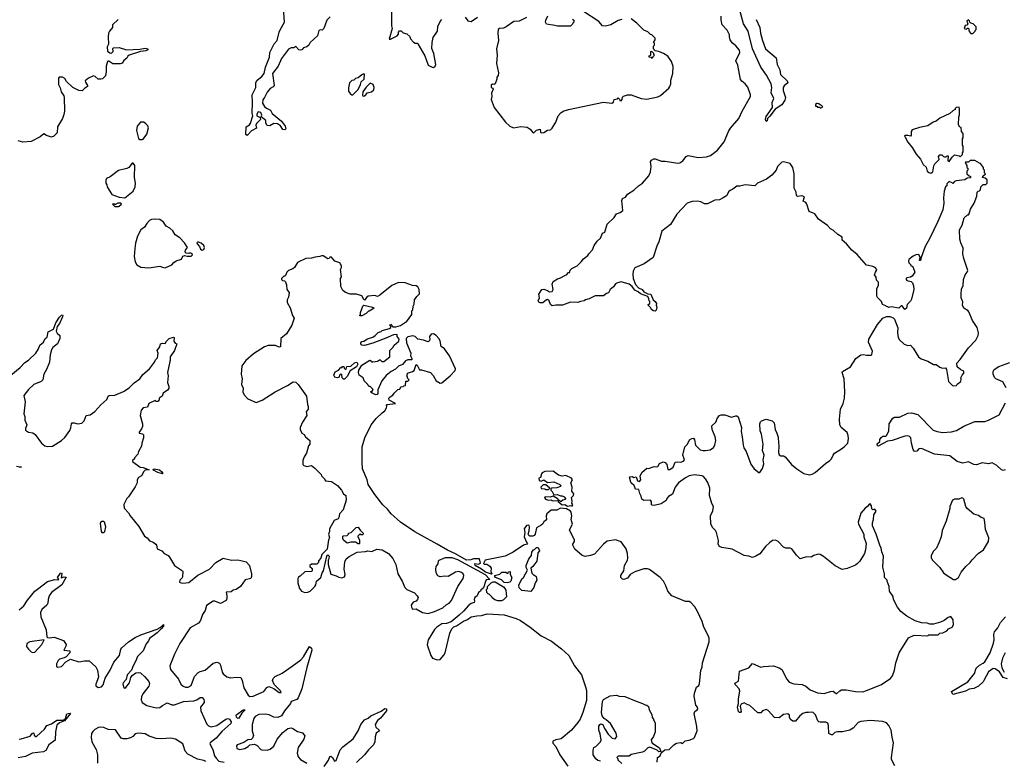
# Model space of a CAD drawing. Extents: x 2220333 to 2384341, y 721037 to 894043.
# Tile 272 of 325: x 2320741 to 2331456, y 829865 to 837931. Entities that reach past the tile are written whole.
import ezdxf

# ---------------------------------------------------------------- set-up
doc = ezdxf.new("R2010")
doc.units = 0

msp = doc.modelspace()

# ---------------------------------------------------------------- linework, layer by layer
at = {"layer": '0CON10XD'}
for points in [[(2324792, 838188), (2324786, 837865), (2324794, 837835), (2324761, 837721), (2324775, 837718), (2324847, 837755), (2324862, 837775), (2324863, 837795), (2324875, 837812), (2324892, 837812), (2324915, 837790), (2324955, 837777), (2324985, 837748), (2324993, 837723), (2325025, 837687), (2325045, 837677), (2325065, 837677), (2325075, 837668), (2325148, 837538), (2325187, 837437), (2325230, 837415), (2325245, 837413)], [(2328806, 837414), (2328716, 837615), (2328669, 837805), (2328618, 837885), (2328567, 838075)], [(2324118, 837962), (2324082, 837928), (2324050, 837835), (2324032, 837818), (2324015, 837820), (2323997, 837813), (2323980, 837755), (2323902, 837685), (2323887, 837655), (2323865, 837637), (2323830, 837625), (2323810, 837605), (2323795, 837600), (2323780, 837605), (2323745, 837638), (2323723, 837627), (2323695, 837626), (2323665, 837610), (2323591, 837509), (2323555, 837425), (2323493, 837345), (2323509, 837215), (2323498, 837202), (2323466, 837184), (2323435, 837142), (2323406, 837084), (2323385, 837060), (2323383, 837025), (2323405, 836988), (2323425, 836968), (2323469, 836949), (2323490, 836910), (2323589, 836829), (2323630, 836775), (2323638, 836745), (2323625, 836732), (2323605, 836738), (2323578, 836778), (2323545, 836800), (2323505, 836802), (2323462, 836778), (2323435, 836780), (2323420, 836805), (2323420, 836835), (2323370, 836875), (2323376, 836894), (2323365, 836922), (2323335, 836928), (2323320, 836905), (2323320, 836885), (2323358, 836868), (2323360, 836845), (2323318, 836802), (2323312, 836785), (2323318, 836752), (2323265, 836722), (2323215, 836670), (2323203, 836683), (2323207, 836765), (2323242, 836788), (2323254, 836805), (2323278, 836885), (2323272, 836915), (2323276, 837035), (2323271, 837115), (2323309, 837195), (2323311, 837249), (2323326, 837274), (2323375, 837312), (2323402, 837345), (2323414, 837415), (2323461, 837525), (2323464, 837575), (2323511, 837669), (2323543, 837705), (2323563, 837795), (2323575, 837821), (2323621, 837905), (2323613, 838065)], [(2330294, 834525), (2330302, 834475), (2330315, 834451), (2330365, 834402), (2330405, 834388), (2330435, 834390), (2330465, 834358), (2330524, 834264), (2330552, 834242), (2330625, 834217), (2330685, 834182), (2330715, 834180), (2330755, 834153), (2330785, 834142), (2330818, 834145), (2330827, 834125), (2330848, 833995), (2330893, 833953), (2330905, 833948), (2330935, 833952), (2330945, 833968), (2330984, 833996), (2330988, 834025), (2330983, 834037), (2330998, 834065), (2331017, 834085), (2331015, 834107), (2330982, 834122), (2330942, 834155), (2330938, 834195), (2330976, 834234), (2331067, 834363), (2331148, 834445), (2331172, 834495), (2331177, 834525), (2331160, 834585), (2331109, 834659), (2331070, 834755), (2331063, 834765), (2331016, 834795), (2331000, 834825), (2331004, 834864), (2330987, 834905), (2330987, 834945), (2330992, 835005), (2331008, 835038), (2331013, 835105), (2331030, 835155), (2331053, 835185), (2331060, 835205), (2331014, 835335), (2331006, 835385), (2331010, 835445), (2330982, 835505), (2330972, 835545), (2330970, 835645), (2330998, 835695), (2331020, 835775), (2331055, 835810), (2331065, 835810), (2331075, 835820), (2331088, 835872), (2331130, 835935), (2331157, 836013), (2331160, 836055), (2331172, 836068), (2331185, 836070), (2331198, 836082), (2331200, 836115), (2331225, 836140), (2331255, 836140), (2331270, 836155), (2331268, 836188), (2331248, 836208), (2331220, 836215), (2331222, 836228), (2331250, 836255), (2331240, 836265), (2331240, 836295), (2331230, 836305), (2331230, 836325), (2331198, 836368), (2331185, 836370), (2331135, 836400), (2331085, 836400), (2331065, 836380), (2331035, 836380), (2331030, 836375), (2331040, 836365), (2331040, 836355), (2331050, 836345), (2331050, 836325), (2331060, 836315), (2331060, 836295), (2331050, 836285), (2331050, 836255), (2331072, 836232), (2331090, 836225), (2331088, 836212), (2331053, 836207), (2331025, 836190), (2330933, 836177), (2330915, 836170), (2330895, 836150), (2330888, 836158), (2330855, 836170), (2330830, 836145), (2330830, 836125), (2330818, 836112), (2330800, 836065), (2330793, 835995), (2330797, 835935), (2330787, 835865), (2330734, 835736), (2330646, 835554), (2330594, 835466), (2330550, 835345), (2330545, 835312), (2330533, 835313), (2330540, 835345), (2330525, 835378), (2330495, 835372), (2330465, 835358), (2330418, 835322), (2330412, 835305), (2330418, 835288), (2330440, 835265), (2330440, 835255), (2330455, 835250), (2330466, 835236), (2330481, 835185), (2330455, 835143), (2330435, 835131), (2330396, 835124), (2330388, 835115), (2330388, 835105), (2330396, 835096), (2330443, 835083), (2330458, 835068), (2330468, 835038), (2330473, 834995), (2330445, 834890), (2330435, 834870), (2330400, 834835), (2330390, 834795), (2330375, 834780), (2330345, 834820), (2330332, 834818), (2330307, 834793), (2330225, 834808), (2330195, 834800), (2330188, 834808), (2330175, 834810), (2330168, 834818), (2330130, 834835), (2330120, 834865), (2330075, 834910), (2330070, 834925), (2330070, 835005), (2330088, 835045), (2330088, 835075), (2330065, 835100), (2330062, 835132), (2330042, 835155), (2330053, 835187), (2330067, 835203), (2330068, 835215), (2330050, 835235), (2330025, 835248), (2329978, 835258), (2329955, 835262), (2329856, 835376), (2329798, 835425), (2329740, 835495), (2329692, 835535), (2329690, 835565), (2329644, 835594), (2329597, 835637), (2329565, 835656), (2329533, 835693), (2329435, 835762), (2329395, 835818), (2329332, 835845), (2329306, 835926), (2329295, 835942), (2329268, 835958), (2329280, 836005), (2329253, 836017), (2329205, 836010), (2329195, 836020), (2329190, 836055), (2329169, 836099), (2329171, 836255), (2329154, 836324), (2329125, 836368), (2329055, 836387), (2329035, 836380), (2328988, 836335), (2328972, 836295), (2328925, 836240), (2328867, 836195), (2328772, 836155), (2328740, 836125), (2328635, 836136), (2328578, 836122), (2328545, 836121), (2328502, 836088), (2328472, 836075), (2328458, 836062), (2328433, 836017), (2328397, 835993), (2328355, 835973), (2328305, 835967), (2328225, 835930), (2328195, 835929), (2328155, 835951), (2328115, 835957), (2328058, 835955), (2328005, 835935), (2327893, 835815), (2327825, 835703), (2327730, 835630), (2327698, 835515), (2327673, 835467), (2327636, 835344), (2327538, 835275), (2327437, 835233), (2327417, 835195), (2327413, 835165), (2327417, 835115), (2327442, 835052), (2327474, 835014), (2327516, 834996), (2327535, 834972), (2327575, 834950), (2327610, 834945), (2327633, 834883), (2327658, 834865), (2327670, 834845), (2327668, 834825), (2327673, 834805), (2327669, 834771), (2327655, 834762), (2327633, 834763), (2327612, 834782), (2327608, 834798), (2327580, 834825), (2327580, 834835), (2327600, 834845), (2327600, 834865), (2327590, 834875), (2327587, 834897), (2327575, 834920), (2327498, 834948), (2327471, 834971), (2327435, 834988), (2327408, 835028), (2327375, 835056), (2327285, 835080), (2327245, 835070), (2327225, 835058), (2327203, 835025), (2327165, 834997), (2327148, 834962), (2327126, 834954), (2327095, 834928), (2327002, 834928), (2326940, 834895), (2326900, 834885), (2326885, 834872), (2326845, 834868), (2326815, 834854), (2326735, 834859), (2326647, 834827), (2326576, 834826), (2326535, 834819), (2326517, 834835), (2326502, 834875), (2326485, 834888), (2326474, 834886), (2326435, 834852), (2326405, 834851), (2326390, 834860), (2326384, 834874), (2326397, 834907), (2326390, 834945), (2326423, 834995), (2326445, 835002), (2326485, 834986), (2326505, 834971), (2326535, 834974), (2326546, 834995), (2326537, 835055), (2326547, 835083), (2326595, 835113), (2326625, 835122), (2326675, 835150), (2326693, 835157), (2326715, 835180), (2326725, 835180), (2326733, 835207), (2326748, 835225), (2326806, 835254), (2326852, 835298), (2326875, 835332), (2326923, 835365), (2326934, 835386), (2326975, 835428), (2326994, 835476), (2327025, 835522), (2327063, 835555), (2327085, 835608), (2327108, 835622), (2327135, 835707), (2327210, 835780), (2327235, 835820), (2327276, 835834), (2327303, 835855), (2327294, 835965), (2327302, 835985), (2327335, 836002), (2327356, 836034), (2327425, 836077), (2327474, 836126), (2327517, 836155), (2327588, 836232), (2327607, 836275), (2327613, 836335), (2327607, 836385), (2327617, 836405), (2327643, 836417), (2327658, 836418), (2327725, 836394), (2327765, 836394), (2327905, 836370), (2327925, 836373), (2327956, 836395), (2327995, 836444), (2328015, 836454), (2328125, 836433), (2328215, 836441), (2328260, 836455), (2328336, 836514), (2328407, 836603), (2328454, 836715), (2328478, 836752), (2328567, 836855), (2328604, 836935), (2328693, 837095), (2328693, 837115), (2328666, 837196), (2328635, 837235), (2328601, 837261), (2328585, 837280), (2328556, 837436), (2328534, 837484), (2328578, 837575), (2328575, 837600), (2328535, 837648), (2328495, 837678), (2328474, 837714), (2328466, 837744), (2328464, 837765), (2328439, 837819), (2328386, 837875), (2328376, 837925), (2328375, 837970)], [(2326758, 837938), (2326770, 837925), (2326770, 837905), (2326760, 837895), (2326758, 837882), (2326735, 837862), (2326595, 837860), (2326565, 837870), (2326474, 837884), (2326464, 837904), (2326466, 837925), (2326490, 837975)], [(2327295, 837934), (2327255, 837921), (2327175, 837877), (2327145, 837867), (2327115, 837860), (2327084, 837864), (2327045, 837913), (2326867, 838027)], [(2321813, 837935), (2321750, 837875), (2321752, 837845), (2321718, 837805), (2321708, 837785), (2321703, 837745), (2321708, 837665), (2321691, 837635), (2321698, 837588), (2321720, 837570), (2321741, 837569), (2321758, 837585), (2321753, 837617), (2321760, 837625), (2321825, 837630), (2321904, 837604), (2322049, 837611), (2322105, 837621), (2322135, 837616), (2322136, 837605), (2322115, 837591), (2322055, 837586), (2321932, 837545), (2321918, 837535), (2321906, 837514), (2321874, 837486), (2321855, 837460), (2321835, 837452), (2321755, 837452), (2321709, 837479), (2321705, 837482), (2321698, 837475), (2321681, 837425), (2321683, 837367), (2321675, 837320), (2321641, 837289), (2321623, 837283), (2321593, 837283), (2321563, 837313), (2321545, 837320), (2321488, 837295), (2321454, 837265), (2321455, 837252), (2321480, 837215), (2321480, 837205), (2321445, 837182), (2321422, 837158), (2321385, 837162), (2321318, 837195), (2321250, 837260), (2321231, 837291), (2321205, 837307), (2321170, 837305), (2321162, 837295), (2321164, 837225), (2321180, 837190), (2321192, 837145), (2321220, 837105), (2321226, 837086), (2321227, 836937), (2321221, 836899), (2321206, 836855), (2321152, 836765), (2321148, 836702), (2321112, 836665), (2321085, 836654), (2321032, 836672), (2321005, 836690), (2320962, 836658), (2320867, 836607), (2320775, 836600), (2320723, 836613)], [(2325245, 837413), (2325262, 837425), (2325270, 837445), (2325248, 837565), (2325227, 837617), (2325229, 837685), (2325242, 837738), (2325289, 837805), (2325291, 837859), (2325315, 837912), (2325335, 837932)], [(2325588, 837958), (2325619, 837919), (2325655, 837911), (2325722, 837958)], [(2326255, 837956), (2326175, 837917), (2326118, 837912), (2326035, 837852), (2326005, 837838), (2325963, 837837), (2325948, 837825), (2325944, 837786), (2325952, 837705), (2325929, 837615), (2325936, 837545), (2325929, 837455), (2325953, 837355), (2325947, 837325), (2325932, 837305), (2325932, 837285), (2325917, 837233), (2325905, 837228), (2325885, 837230), (2325871, 837219), (2325872, 837195), (2325890, 837185), (2325892, 837175), (2325877, 837133), (2325879, 837095), (2325872, 837065), (2325906, 836976), (2326026, 836816), (2326075, 836774), (2326115, 836756), (2326195, 836771), (2326265, 836762), (2326295, 836741), (2326325, 836703), (2326335, 836701), (2326365, 836730), (2326405, 836740), (2326408, 836708), (2326415, 836700)], [(2326415, 836700), (2326445, 836703), (2326485, 836728), (2326517, 836733), (2326535, 836750), (2326574, 836815), (2326602, 836885), (2326631, 836919), (2326655, 836936), (2326712, 836955), (2327095, 837034), (2327186, 837024), (2327202, 837035), (2327210, 837065), (2327245, 837070), (2327255, 837080), (2327268, 837068), (2327272, 837052), (2327285, 837048), (2327298, 837065), (2327302, 837088), (2327312, 837098), (2327355, 837114), (2327395, 837114), (2327505, 837074), (2327565, 837066), (2327685, 837092), (2327714, 837106), (2327805, 837188), (2327817, 837205), (2327826, 837234), (2327827, 837275), (2327850, 837345), (2327851, 837421), (2327836, 837475), (2327795, 837533), (2327748, 837565), (2327697, 837587), (2327652, 837592), (2327650, 837605), (2327640, 837615), (2327640, 837645), (2327650, 837655), (2327650, 837675), (2327640, 837685), (2327657, 837713), (2327655, 837730), (2327620, 837765), (2327605, 837770), (2327575, 837798), (2327535, 837818), (2327458, 837895), (2327395, 837940)], [(2328757, 837935), (2328795, 837845), (2328804, 837784), (2328825, 837705), (2328856, 837616), (2328972, 837515), (2328983, 837445), (2329012, 837385), (2329022, 837335), (2329093, 837265), (2329100, 837245), (2329059, 837211), (2329050, 837195), (2329051, 837161), (2329076, 837085), (2329066, 837055), (2329035, 837007), (2328961, 836959), (2328905, 836882), (2328878, 836855), (2328875, 836830), (2328863, 836823), (2328858, 836845), (2328865, 836880), (2328932, 836978), (2328930, 837030), (2328948, 837075), (2328920, 837135), (2328928, 837195), (2328920, 837235), (2328869, 837329), (2328806, 837414)], [(2331115, 837780), (2331140, 837805), (2331140, 837815), (2331150, 837825), (2331150, 837855), (2331118, 837888), (2331092, 837892), (2331080, 837905), (2331078, 837918), (2331065, 837930), (2331050, 837915), (2331060, 837885), (2331048, 837872), (2331032, 837868), (2331020, 837835), (2331045, 837830), (2331055, 837840), (2331068, 837838), (2331072, 837802), (2331092, 837782), (2331115, 837780)], [(2327625, 837510), (2327615, 837520), (2327590, 837525), (2327592, 837538), (2327610, 837545), (2327610, 837585), (2327615, 837590), (2327638, 837568), (2327640, 837555), (2327650, 837545), (2327632, 837528), (2327625, 837510)], [(2324355, 837113), (2324365, 837114), (2324425, 837171), (2324451, 837225), (2324458, 837255), (2324488, 837285), (2324495, 837340), (2324485, 837342), (2324465, 837332), (2324425, 837300), (2324395, 837290), (2324377, 837273), (2324355, 837270), (2324330, 837245), (2324318, 837192), (2324318, 837155), (2324337, 837127), (2324355, 837113)], [(2324485, 837101), (2324507, 837115), (2324523, 837137), (2324570, 837145), (2324595, 837170), (2324598, 837195), (2324586, 837226), (2324555, 837240), (2324511, 837199), (2324474, 837145), (2324472, 837112), (2324475, 837102), (2324485, 837101)], [(2329455, 836970), (2329480, 836985), (2329468, 836998), (2329455, 837000), (2329437, 837017), (2329425, 837020), (2329415, 837020), (2329402, 837008), (2329402, 836992), (2329415, 836990), (2329425, 836980), (2329445, 836980), (2329455, 836970)], [(2330655, 836262), (2330680, 836275), (2330688, 836342), (2330700, 836365), (2330748, 836412), (2330740, 836445), (2330755, 836460), (2330775, 836460), (2330793, 836443), (2330805, 836440), (2330825, 836440), (2330835, 836450), (2330845, 836450), (2330842, 836395), (2330855, 836390), (2330888, 836435), (2330915, 836460), (2330965, 836450), (2330975, 836440), (2331000, 836465), (2331000, 836485), (2331010, 836495), (2331010, 836555), (2331000, 836565), (2331000, 836635), (2331010, 836645), (2331010, 836695), (2330990, 836715), (2330988, 836758), (2330972, 836762), (2330958, 836788), (2330960, 836875), (2330967, 836895), (2330970, 836955), (2330965, 836980), (2330932, 836978), (2330920, 836965), (2330920, 836955), (2330895, 836940), (2330865, 836910), (2330755, 836862), (2330715, 836827), (2330682, 836818), (2330625, 836778), (2330535, 836760), (2330455, 836732), (2330442, 836715), (2330442, 836675), (2330437, 836663), (2330405, 836670), (2330375, 836670), (2330370, 836665), (2330378, 836658), (2330380, 836645), (2330405, 836600), (2330455, 836540), (2330497, 836467), (2330544, 836414), (2330573, 836355), (2330606, 836326), (2330615, 836282), (2330635, 836268), (2330655, 836262)], [(2322075, 836628), (2322085, 836633), (2322124, 836686), (2322144, 836755), (2322135, 836778), (2322115, 836800), (2322090, 836815), (2322055, 836817), (2322020, 836775), (2322012, 836725), (2322035, 836640), (2322048, 836628), (2322075, 836628)], [(2321885, 835992), (2321975, 836068), (2321997, 836115), (2322000, 836155), (2321990, 836215), (2321992, 836345), (2321975, 836370), (2321965, 836370), (2321930, 836325), (2321905, 836312), (2321815, 836292), (2321725, 836222), (2321687, 836203), (2321678, 836185), (2321678, 836155), (2321690, 836135), (2321694, 836115), (2321745, 836030), (2321825, 836001), (2321885, 835992)], [(2321815, 835898), (2321825, 835902), (2321848, 835925), (2321840, 835935), (2321810, 835935), (2321785, 835920), (2321775, 835920), (2321765, 835930), (2321750, 835925), (2321775, 835900), (2321815, 835898)], [(2322145, 835232), (2322265, 835252), (2322295, 835238), (2322325, 835234), (2322396, 835264), (2322418, 835292), (2322442, 835308), (2322500, 835325), (2322515, 835358), (2322535, 835368), (2322565, 835360), (2322605, 835360), (2322620, 835375), (2322618, 835385), (2322595, 835397), (2322582, 835388), (2322551, 835391), (2322541, 835405), (2322544, 835425), (2322566, 835455), (2322536, 835505), (2322485, 835559), (2322432, 835592), (2322406, 835635), (2322376, 835665), (2322335, 835687), (2322305, 835730), (2322265, 835758), (2322205, 835762), (2322175, 835758), (2322154, 835746), (2322124, 835716), (2322098, 835675), (2322060, 835645), (2322023, 835575), (2322001, 835499), (2321994, 835444), (2321987, 835355), (2321998, 835298), (2322014, 835264), (2322058, 835238), (2322145, 835232)], [(2322725, 835426), (2322745, 835430), (2322753, 835455), (2322744, 835474), (2322715, 835502), (2322685, 835512), (2322675, 835510), (2322670, 835505), (2322672, 835495), (2322696, 835466), (2322710, 835435), (2322725, 835426)], [(2325056, 834476), (2325045, 834486), (2325019, 834491), (2324965, 834482), (2324948, 834465), (2324950, 834415), (2324996, 834306), (2324993, 834275), (2325010, 834245), (2325008, 834232), (2324965, 834231), (2324939, 834221), (2324905, 834182), (2324865, 834162), (2324831, 834129), (2324782, 834105), (2324730, 834060), (2324683, 834005), (2324638, 833905), (2324638, 833865), (2324630, 833855), (2324615, 833850), (2324575, 833868), (2324560, 833885), (2324575, 833890), (2324588, 833908), (2324555, 833940), (2324545, 833940), (2324532, 833952), (2324530, 833965), (2324490, 834005), (2324480, 834035), (2324436, 834066), (2324429, 834095), (2324431, 834119), (2324465, 834172), (2324553, 834227), (2324568, 834218), (2324575, 834202), (2324585, 834210), (2324635, 834218), (2324655, 834230), (2324665, 834230), (2324682, 834212), (2324705, 834214), (2324770, 834265), (2324770, 834335), (2324803, 834367), (2324815, 834392), (2324866, 834434), (2324872, 834455), (2324850, 834485), (2324850, 834505), (2324845, 834507), (2324810, 834505), (2324725, 834467), (2324585, 834414), (2324495, 834388), (2324465, 834390), (2324452, 834405), (2324452, 834418), (2324465, 834430), (2324487, 834433), (2324525, 834460), (2324585, 834480), (2324610, 834495), (2324642, 834528), (2324675, 834540), (2324685, 834550), (2324767, 834573), (2324780, 834585), (2324780, 834595), (2324770, 834605), (2324775, 834620), (2324802, 834592), (2324835, 834589), (2324885, 834604), (2324938, 834642), (2324950, 834645), (2325007, 834723), (2325010, 834765), (2325020, 834775), (2325022, 834815), (2325033, 834837), (2325037, 834885), (2325061, 834919), (2325092, 834948), (2325088, 834995), (2325072, 835025), (2325055, 835038), (2325015, 835040), (2324935, 835069), (2324865, 835073), (2324790, 835040), (2324660, 834935), (2324635, 834922), (2324605, 834932), (2324534, 834926), (2324518, 834915), (2324495, 834880), (2324485, 834888), (2324465, 834927), (2324405, 834947), (2324337, 834947), (2324285, 834963), (2324259, 834985), (2324235, 835028), (2324233, 835115), (2324242, 835135), (2324232, 835215), (2324242, 835235), (2324242, 835255), (2324225, 835288), (2324170, 835305), (2324135, 835350), (2324115, 835350), (2324110, 835335), (2324095, 835330), (2324045, 835362), (2324025, 835362), (2324006, 835354), (2323955, 835350), (2323915, 835337), (2323855, 835333), (2323765, 835292), (2323732, 835235), (2323715, 835221), (2323665, 835202), (2323648, 835185), (2323635, 835150), (2323625, 835140), (2323615, 835140), (2323590, 835115), (2323590, 835105), (2323600, 835095), (2323622, 835092), (2323635, 835080), (2323646, 835046), (2323648, 834998), (2323673, 834965), (2323666, 834915), (2323653, 834885), (2323652, 834855), (2323686, 834796), (2323708, 834715), (2323726, 834685), (2323702, 834608), (2323643, 834515), (2323583, 834465), (2323578, 834372), (2323565, 834371), (2323524, 834386), (2323445, 834386), (2323405, 834373), (2323325, 834321), (2323285, 834296), (2323203, 834225), (2323158, 834165), (2323150, 834075), (2323161, 834025), (2323153, 833965), (2323171, 833925), (2323170, 833885), (2323182, 833852), (2323225, 833807), (2323315, 833768), (2323378, 833792), (2323520, 833885), (2323657, 833953), (2323718, 833992), (2323745, 833987), (2323770, 833965), (2323863, 833835), (2323872, 833745), (2323880, 833725), (2323880, 833695), (2323858, 833665), (2323867, 833625), (2323818, 833555), (2323792, 833495), (2323794, 833474), (2323810, 833435), (2323835, 833420), (2323852, 833395), (2323898, 833355), (2323898, 833315), (2323882, 833295), (2323862, 833215), (2323838, 833175), (2323822, 833135), (2323822, 833095), (2323833, 833083), (2323865, 833072), (2323915, 833082), (2323953, 833053), (2324020, 832985), (2324025, 832970), (2324058, 832938), (2324060, 832925), (2324070, 832915), (2324135, 832908), (2324200, 832865), (2324243, 832813), (2324264, 832774), (2324290, 832755), (2324294, 832706), (2324260, 832600), (2324220, 832555), (2324215, 832518), (2324205, 832502), (2324162, 832485), (2324112, 832395), (2324112, 832365), (2324103, 832335), (2324112, 832295), (2324102, 832275), (2324088, 832172), (2324030, 832115), (2324017, 832073), (2323993, 832047), (2323992, 832028), (2323975, 832010), (2323915, 832010), (2323900, 831995), (2323900, 831985), (2323922, 831962), (2323922, 831938), (2323915, 831930), (2323843, 831927), (2323793, 831877), (2323774, 831866), (2323768, 831855), (2323768, 831805), (2323786, 831746), (2323808, 831715), (2323845, 831700), (2323876, 831704), (2323902, 831715), (2323952, 831765), (2323962, 831785), (2323970, 831825), (2324017, 831865), (2324034, 831916), (2324046, 831935), (2324084, 832096), (2324095, 832110), (2324108, 832098), (2324104, 832066), (2324098, 832052), (2324099, 832005), (2324125, 831902), (2324184, 831884), (2324215, 831866), (2324248, 831862), (2324275, 831872), (2324282, 831895), (2324271, 831955), (2324279, 832035), (2324295, 832067), (2324327, 832093), (2324415, 832139), (2324505, 832147), (2324525, 832153), (2324572, 832148), (2324628, 832172), (2324686, 832166), (2324755, 832126), (2324802, 832072), (2324836, 832006), (2324857, 831905), (2324903, 831825), (2324932, 831755), (2324954, 831734), (2325037, 831697), (2325068, 831665), (2325077, 831645), (2325070, 831625), (2325055, 831608), (2325024, 831596), (2325002, 831565), (2325003, 831543), (2325015, 831520), (2325055, 831522), (2325125, 831484), (2325186, 831474), (2325255, 831494), (2325312, 831518), (2325345, 831536), (2325383, 831567), (2325415, 831586), (2325441, 831615), (2325509, 831765), (2325566, 831855), (2325574, 831885), (2325566, 831905), (2325550, 831920), (2325515, 831930), (2325485, 831921), (2325405, 831874), (2325365, 831878), (2325315, 831871), (2325291, 831881), (2325273, 831915), (2325269, 831955), (2325273, 831985), (2325296, 832014), (2325297, 832045), (2325305, 832053), (2325375, 832081), (2325445, 832081), (2325505, 832059), (2325806, 831896), (2325857, 831843), (2325825, 831840), (2325815, 831830), (2325788, 831752), (2325760, 831725), (2325756, 831714), (2325735, 831700), (2325718, 831665), (2325693, 831645), (2325688, 831625), (2325692, 831605), (2325686, 831594), (2325655, 831582), (2325622, 831555), (2325575, 831500), (2325524, 831456), (2325438, 831382), (2325386, 831364), (2325335, 831359), (2325282, 831325), (2325255, 831298), (2325186, 831185), (2325177, 831133), (2325216, 831016), (2325235, 830987), (2325285, 830968), (2325316, 830974), (2325355, 831018), (2325370, 831045), (2325421, 831259), (2325444, 831306), (2325465, 831328), (2325495, 831338), (2325570, 831390), (2325615, 831407), (2325655, 831436), (2325715, 831448), (2325765, 831450), (2325828, 831468), (2326015, 831458), (2326145, 831420), (2326192, 831395), (2326295, 831324), (2326415, 831229), (2326530, 831170), (2326637, 831087), (2326716, 831016), (2326779, 830905), (2326854, 830804), (2326899, 830675), (2326909, 830635), (2326909, 830525), (2326869, 830395), (2326839, 830325), (2326814, 830286), (2326745, 830203), (2326635, 830108), (2326575, 830099), (2326542, 830085), (2326543, 830063), (2326577, 830027), (2326618, 829935), (2326705, 829813)], [(2324445, 834710), (2324440, 834715), (2324450, 834725), (2324451, 834745), (2324474, 834816), (2324485, 834827), (2324580, 834805), (2324600, 834795), (2324545, 834760), (2324535, 834760), (2324510, 834735), (2324465, 834712), (2324445, 834710)], [(2320645, 834066), (2320745, 834148), (2320797, 834203), (2320835, 834228), (2320916, 834305), (2320945, 834350), (2320959, 834391), (2320999, 834425), (2321018, 834465), (2321041, 834479), (2321052, 834535), (2321108, 834565), (2321134, 834635), (2321174, 834695), (2321197, 834717), (2321205, 834720), (2321210, 834715), (2321205, 834698), (2321175, 834626), (2321147, 834595), (2321137, 834545), (2321150, 834520), (2321179, 834495), (2321176, 834465), (2321153, 834405), (2321103, 834367), (2321088, 834342), (2321071, 834285), (2321064, 834206), (2321032, 834128), (2321002, 834075), (2320994, 834015), (2320975, 833995), (2320894, 833965), (2320835, 833910), (2320786, 833845), (2320800, 833775), (2320787, 833645), (2320796, 833615), (2320797, 833575), (2320819, 833525), (2320803, 833485), (2320804, 833465), (2320835, 833446), (2320885, 833436), (2320909, 833419), (2320977, 833325), (2321015, 833296), (2321045, 833289), (2321096, 833294), (2321197, 833353), (2321233, 833387), (2321288, 833462), (2321299, 833491), (2321304, 833535), (2321313, 833545), (2321335, 833547), (2321375, 833536), (2321416, 833544), (2321441, 833569), (2321464, 833625), (2321508, 833635), (2321559, 833671), (2321625, 833744), (2321688, 833802), (2321705, 833836), (2321715, 833842), (2321775, 833846), (2321871, 833889), (2321932, 833928), (2321985, 833981), (2322049, 834025), (2322079, 834071), (2322152, 834135), (2322207, 834205), (2322217, 834233), (2322239, 834255), (2322247, 834305), (2322237, 834335), (2322266, 834374), (2322274, 834406), (2322295, 834413), (2322325, 834410), (2322338, 834435), (2322366, 834464), (2322415, 834480), (2322420, 834475), (2322418, 834435), (2322434, 834414), (2322450, 834405), (2322427, 834333), (2322380, 834265), (2322380, 834225), (2322373, 834215), (2322348, 834095), (2322356, 834056), (2322350, 833985), (2322365, 833940), (2322365, 833920), (2322350, 833900), (2322301, 833869), (2322290, 833835), (2322260, 833815), (2322258, 833795), (2322245, 833780), (2322225, 833780), (2322215, 833790), (2322145, 833758), (2322133, 833717), (2322085, 833708), (2322062, 833685), (2322052, 833625), (2322078, 833535), (2322077, 833507), (2322068, 833482), (2322042, 833445), (2322042, 833435), (2322078, 833428), (2322088, 833415), (2322088, 833385), (2322070, 833325), (2322067, 833293), (2322032, 833235), (2322028, 833205), (2321990, 833165), (2321990, 833155), (2321970, 833135), (2321970, 833125), (2322050, 833065), (2322085, 833061), (2322150, 833035), (2322105, 833031), (2322092, 833018), (2322065, 832970), (2322035, 832953), (2322020, 832925), (2322019, 832895), (2321998, 832852), (2321925, 832742), (2321908, 832725), (2321873, 832657), (2321878, 832618), (2321926, 832566), (2321944, 832534), (2322038, 832418), (2322098, 832315), (2322128, 832295), (2322152, 832262), (2322195, 832248), (2322222, 832225), (2322230, 832215), (2322237, 832177), (2322286, 832156), (2322314, 832124), (2322355, 832102), (2322372, 832085), (2322424, 831995), (2322512, 831935), (2322517, 831925), (2322513, 831875), (2322508, 831862), (2322483, 831835), (2322480, 831815), (2322488, 831808), (2322515, 831801), (2322581, 831809), (2322680, 831890), (2322805, 831954), (2322875, 832026), (2322955, 832074), (2323045, 832054), (2323115, 832058), (2323149, 832049), (2323205, 832034), (2323242, 831995), (2323264, 831905), (2323264, 831875), (2323256, 831855), (2323193, 831837), (2323142, 831768), (2323095, 831733), (2323065, 831726), (2323041, 831709), (2322986, 831705), (2322996, 831665), (2322996, 831634), (2322988, 831615), (2322925, 831582), (2322865, 831608), (2322845, 831605), (2322772, 831558), (2322758, 831505), (2322730, 831460), (2322709, 831395), (2322685, 831369), (2322595, 831315), (2322483, 831145), (2322425, 831030), (2322374, 830905), (2322382, 830865), (2322468, 830758), (2322494, 830705), (2322521, 830681), (2322545, 830671), (2322575, 830670), (2322605, 830688), (2322644, 830786), (2322681, 830829), (2322705, 830841), (2322758, 830855), (2322845, 830933), (2322885, 830944), (2322915, 830931), (2322925, 830912), (2322945, 830833), (2322956, 830816), (2322994, 830784), (2323035, 830773), (2323095, 830780), (2323146, 830776), (2323162, 830745), (2323181, 830665), (2323228, 830585), (2323245, 830570), (2323280, 830575), (2323397, 830623), (2323431, 830669), (2323451, 830679), (2323508, 830658), (2323565, 830614), (2323588, 830612), (2323580, 830630), (2323510, 830700), (2323493, 830745), (2323498, 830765), (2323522, 830788), (2323596, 830825), (2323705, 830898), (2323800, 830970), (2323828, 831002), (2323895, 831113), (2323916, 831096), (2323919, 831075), (2323864, 830886), (2323812, 830655), (2323773, 830555), (2323755, 830539), (2323696, 830515), (2323688, 830492), (2323623, 830415), (2323590, 830360), (2323550, 830340), (2323506, 830344), (2323455, 830371), (2323415, 830379), (2323345, 830373), (2323305, 830351), (2323289, 830331), (2323270, 830265), (2323272, 830195), (2323286, 830145), (2323274, 830115), (2323259, 830101), (2323223, 830097), (2323179, 830071), (2323108, 830045), (2323100, 830035), (2323104, 830004), (2323135, 829994), (2323190, 830005), (2323228, 830025), (2323246, 830044), (2323295, 830053), (2323325, 830037), (2323364, 829995), (2323375, 829990), (2323435, 829987), (2323465, 829996), (2323505, 830029), (2323544, 830106), (2323605, 830178), (2323659, 830221), (2323695, 830228), (2323715, 830223), (2323765, 830190), (2323818, 830175), (2323843, 830143), (2323832, 830105), (2323771, 830015), (2323761, 829955), (2323772, 829912), (2323795, 829884), (2323864, 829844)], [(2330264, 829814), (2330229, 829885), (2330228, 829905), (2330252, 830065), (2330237, 830127), (2330224, 830205), (2330200, 830255), (2330174, 830284), (2330135, 830298), (2329995, 830310), (2329895, 830299), (2329865, 830286), (2329810, 830225), (2329775, 830204), (2329695, 830184), (2329640, 830185), (2329613, 830177), (2329587, 830153), (2329575, 830152), (2329552, 830162), (2329548, 830168), (2329543, 830255), (2329535, 830278), (2329515, 830292), (2329451, 830291), (2329436, 830296), (2329426, 830306), (2329401, 830371), (2329375, 830396), (2329355, 830401), (2329325, 830394), (2329295, 830397), (2329264, 830386), (2329230, 830360), (2329185, 830303), (2329155, 830300), (2329129, 830319), (2329117, 830345), (2329117, 830367), (2329102, 830382), (2329055, 830373), (2329005, 830337), (2328955, 830343), (2328886, 830416), (2328865, 830428), (2328826, 830414), (2328805, 830392), (2328775, 830392), (2328685, 830472), (2328650, 830485), (2328625, 830502), (2328592, 830485), (2328583, 830465), (2328594, 830405), (2328585, 830396), (2328575, 830396), (2328565, 830407), (2328552, 830455), (2328564, 830495), (2328564, 830545), (2328578, 830628), (2328570, 830655), (2328530, 830695), (2328524, 830715), (2328562, 830738), (2328576, 830844), (2328675, 830880), (2328715, 830930), (2328805, 830888), (2328837, 830897), (2328945, 830902), (2329005, 830883), (2329034, 830864), (2329089, 830759), (2329116, 830726), (2329165, 830708), (2329255, 830702), (2329295, 830682), (2329342, 830642), (2329425, 830611), (2329496, 830604), (2329565, 830626), (2329595, 830628), (2329625, 830602), (2329635, 830601), (2329665, 830632), (2329685, 830642), (2329735, 830641), (2329835, 830624), (2329915, 830622), (2329956, 830634), (2330114, 830696), (2330216, 830764), (2330238, 830795), (2330260, 830855), (2330274, 830935), (2330311, 831045), (2330415, 831207), (2330475, 831237), (2330625, 831230), (2330635, 831240), (2330735, 831240), (2330753, 831257), (2330787, 831263), (2330830, 831285), (2330850, 831305), (2330890, 831325), (2330902, 831348), (2330898, 831405), (2330875, 831440), (2330845, 831430), (2330800, 831395), (2330762, 831378), (2330685, 831358), (2330645, 831358), (2330615, 831368), (2330555, 831370), (2330485, 831392), (2330395, 831442), (2330330, 831495), (2330295, 831540), (2330252, 831625), (2330247, 831657), (2330208, 831715), (2330202, 831765), (2330182, 831825), (2330180, 831835), (2330152, 831865), (2330153, 831905), (2330133, 831975), (2330142, 832095), (2330124, 832144), (2330117, 832185), (2330100, 832215), (2330060, 832335), (2330021, 832425), (2330022, 832458), (2330032, 832495), (2330038, 832545), (2330060, 832585), (2330047, 832607), (2330025, 832600), (2330015, 832610), (2330012, 832645), (2329996, 832666), (2329985, 832662), (2329968, 832635), (2329942, 832618), (2329896, 832564), (2329866, 832465), (2329869, 832445), (2329928, 832335), (2329928, 832305), (2329953, 832233), (2329946, 832164), (2329933, 832125), (2329885, 832042), (2329860, 832015), (2329835, 831999), (2329745, 831962), (2329692, 831952), (2329615, 831992), (2329488, 832092), (2329454, 832114), (2329432, 832118), (2329385, 832103), (2329356, 832084), (2329305, 832088), (2329235, 832068), (2329195, 832106), (2329145, 832176), (2329125, 832184), (2329080, 832185), (2329055, 832194), (2328995, 832257), (2328965, 832269), (2328935, 832266), (2328903, 832245), (2328859, 832201), (2328795, 832123), (2328752, 832095), (2328715, 832080), (2328675, 832097), (2328625, 832102), (2328495, 832171), (2328381, 832191), (2328355, 832202), (2328343, 832225), (2328346, 832265), (2328324, 832355), (2328314, 832374), (2328284, 832404), (2328263, 832445), (2328258, 832535), (2328285, 832590), (2328292, 832635), (2328275, 832670), (2328249, 832755), (2328250, 832835), (2328228, 832898), (2328205, 832938), (2328178, 832965), (2328165, 832970), (2328085, 832981), (2328025, 832969), (2327985, 832949), (2327910, 832895), (2327874, 832845), (2327845, 832770), (2327800, 832745), (2327783, 832725), (2327775, 832702), (2327722, 832665), (2327645, 832648), (2327625, 832651), (2327616, 832656), (2327616, 832686), (2327604, 832704), (2327532, 832702), (2327512, 832715), (2327505, 832750), (2327488, 832778), (2327480, 832820), (2327442, 832825), (2327428, 832865), (2327402, 832885), (2327392, 832902), (2327378, 832955), (2327381, 832959), (2327405, 832962), (2327425, 832953), (2327448, 832958), (2327466, 832916), (2327485, 832907), (2327500, 832925), (2327493, 832965), (2327512, 833008), (2327565, 833052), (2327585, 833048), (2327645, 833071), (2327675, 833067), (2327685, 833072), (2327702, 833105), (2327745, 833124), (2327765, 833114), (2327784, 833094), (2327795, 833040), (2327815, 833038), (2327852, 833065), (2327875, 833118), (2327895, 833122), (2327935, 833117), (2327965, 833130), (2327977, 833145), (2327968, 833165), (2327957, 833195), (2327980, 833285), (2328008, 833315), (2328030, 833360), (2328055, 833377), (2328075, 833380), (2328085, 833360), (2328094, 833305), (2328145, 833253), (2328175, 833244), (2328206, 833244), (2328256, 833254), (2328292, 833278), (2328307, 833303), (2328316, 833356), (2328309, 833395), (2328277, 833475), (2328272, 833515), (2328315, 833552), (2328335, 833602), (2328358, 833625), (2328375, 833633), (2328415, 833632), (2328489, 833609), (2328535, 833622), (2328545, 833622), (2328561, 833611), (2328596, 833496), (2328591, 833451), (2328604, 833395), (2328613, 833303), (2328622, 833275), (2328646, 833236), (2328697, 833097), (2328734, 833045), (2328785, 833007), (2328795, 833007), (2328825, 833048), (2328839, 833099), (2328833, 833143), (2328842, 833195), (2328824, 833245), (2328832, 833315), (2328814, 833424), (2328801, 833461), (2328794, 833535), (2328802, 833558), (2328812, 833568), (2328865, 833586), (2328930, 833570), (2328951, 833545), (2328962, 833475), (2328982, 833435), (2328995, 833390), (2328997, 833325), (2329004, 833295), (2328999, 833225), (2329007, 833197), (2329025, 833188), (2329055, 833187), (2329072, 833175), (2329141, 833095), (2329199, 833045), (2329275, 832995), (2329335, 832982), (2329365, 832988), (2329397, 833005), (2329512, 833105), (2329556, 833135), (2329574, 833155), (2329594, 833196), (2329609, 833215), (2329685, 833265), (2329713, 833285), (2329754, 833326), (2329760, 833375), (2329758, 833408), (2329745, 833440), (2329682, 833495), (2329668, 833525), (2329662, 833585), (2329673, 833695), (2329703, 833755), (2329717, 833815), (2329721, 833885), (2329714, 834025), (2329693, 834095), (2329697, 834105), (2329784, 834156), (2329840, 834245), (2329895, 834286), (2329925, 834291), (2329955, 834284), (2330005, 834282), (2330015, 834290), (2330023, 834325), (2329980, 834425), (2329981, 834455), (2330076, 834615), (2330134, 834686), (2330175, 834703), (2330214, 834704), (2330248, 834688), (2330262, 834675), (2330298, 834578), (2330294, 834525)], [(2327680, 829855), (2327682, 829908), (2327710, 829925), (2327722, 829958), (2327760, 829990), (2327810, 829995), (2327860, 830045), (2327888, 830062), (2327935, 830068), (2327955, 830060), (2327984, 830086), (2328025, 830094), (2328075, 830114), (2328085, 830123), (2328112, 830195), (2328111, 830245), (2328081, 830385), (2328088, 830405), (2328115, 830423), (2328120, 830435), (2328118, 830455), (2328100, 830475), (2328081, 830575), (2328084, 830605), (2328105, 830672), (2328130, 830690), (2328140, 830710), (2328154, 830854), (2328167, 830893), (2328171, 830935), (2328243, 831165), (2328243, 831205), (2328236, 831226), (2328187, 831325), (2328167, 831385), (2328116, 831496), (2328088, 831545), (2328045, 831592), (2328025, 831602), (2327985, 831602), (2327838, 831665), (2327793, 831715), (2327774, 831775), (2327747, 831825), (2327711, 831865), (2327595, 831950), (2327573, 831957), (2327535, 831957), (2327435, 831926), (2327383, 831897), (2327355, 831858), (2327315, 831842), (2327300, 831845), (2327283, 831863), (2327282, 831885), (2327292, 831905), (2327317, 831935), (2327324, 831996), (2327356, 832054), (2327359, 832075), (2327356, 832125), (2327341, 832175), (2327285, 832252), (2327225, 832273), (2327135, 832258), (2327094, 832226), (2326995, 832118), (2326952, 832102), (2326895, 832092), (2326862, 832102), (2326784, 832174), (2326762, 832215), (2326762, 832225), (2326780, 832255), (2326779, 832275), (2326730, 832365), (2326726, 832384), (2326757, 832443), (2326742, 832495), (2326748, 832535), (2326744, 832574), (2326736, 832586), (2326692, 832612), (2326625, 832618), (2326585, 832598), (2326525, 832598), (2326477, 832555), (2326471, 832535), (2326475, 832490), (2326445, 832468), (2326433, 832447), (2326415, 832432), (2326366, 832404), (2326351, 832335), (2326340, 832320), (2326325, 832312), (2326293, 832313), (2326280, 832320), (2326273, 832335), (2326285, 832370), (2326290, 832415), (2326285, 832428), (2326275, 832432), (2326255, 832428), (2326232, 832395), (2326237, 832355), (2326230, 832305), (2326255, 832250), (2326267, 832237), (2326260, 832225), (2326225, 832216), (2326112, 832138), (2326025, 832096), (2325805, 832052), (2325788, 832015), (2325795, 832008), (2325825, 832008), (2325856, 831986), (2325870, 831965), (2325868, 831928), (2325880, 831905), (2325875, 831900), (2325811, 831921), (2325766, 831956), (2325698, 831995), (2325693, 832017), (2325735, 832010), (2325755, 832020), (2325745, 832066), (2325681, 832069), (2325652, 832058), (2325605, 832054), (2325485, 832121), (2325395, 832161), (2325284, 832225), (2325042, 832362), (2324886, 832466), (2324848, 832498), (2324785, 832556), (2324745, 832609), (2324693, 832654), (2324605, 832766), (2324534, 832875), (2324521, 832925), (2324471, 833045), (2324466, 833115), (2324468, 833285), (2324496, 833385), (2324567, 833525), (2324620, 833595), (2324684, 833656), (2324714, 833676), (2324732, 833708), (2324738, 833725), (2324732, 833735), (2324740, 833745), (2324830, 833755), (2324762, 833792), (2324758, 833815), (2324771, 833829), (2324803, 833847), (2324815, 833870), (2324855, 833910), (2324878, 833912), (2324880, 833925), (2324892, 833938), (2324915, 833940), (2324922, 833948), (2324938, 833952), (2324942, 833998), (2324965, 834000), (2324980, 834015), (2324962, 834032), (2324960, 834045), (2324950, 834055), (2324958, 834062), (2324960, 834085), (2325017, 834103), (2325034, 834116), (2325055, 834180), (2325068, 834175), (2325092, 834122), (2325115, 834122), (2325210, 834095), (2325240, 834060), (2325272, 834002), (2325315, 833978), (2325335, 833982), (2325425, 834056), (2325480, 834115), (2325482, 834135), (2325419, 834275), (2325365, 834350), (2325328, 834378), (2325315, 834438), (2325301, 834465), (2325274, 834495), (2325245, 834514), (2325220, 834510), (2325200, 834485), (2325205, 834450), (2325196, 834434), (2325185, 834428), (2325136, 834446), (2325075, 834457), (2325056, 834476)], [(2324275, 834022), (2324263, 834023), (2324250, 834035), (2324247, 834067), (2324235, 834078), (2324220, 834065), (2324217, 834043), (2324195, 834037), (2324172, 834042), (2324160, 834065), (2324175, 834100), (2324209, 834121), (2324235, 834150), (2324245, 834150), (2324255, 834160), (2324268, 834158), (2324272, 834142), (2324282, 834132), (2324295, 834130), (2324302, 834158), (2324345, 834162), (2324385, 834198), (2324408, 834208), (2324422, 834185), (2324406, 834154), (2324337, 834113), (2324305, 834052), (2324275, 834022)], [(2331477, 833927), (2331441, 833991), (2331365, 834026), (2331350, 834040), (2331334, 834075), (2331336, 834104), (2331347, 834125), (2331395, 834161), (2331516, 834204)], [(2331465, 833034), (2331445, 833028), (2331425, 833036), (2331375, 833082), (2331325, 833112), (2331285, 833102), (2331215, 833112), (2331155, 833090), (2331126, 833095), (2331066, 833124), (2331005, 833108), (2330945, 833127), (2330865, 833189), (2330695, 833207), (2330555, 833266), (2330527, 833263), (2330505, 833239), (2330490, 833235), (2330475, 833240), (2330463, 833255), (2330446, 833326), (2330439, 833385), (2330425, 833398), (2330405, 833404), (2330375, 833400), (2330235, 833353), (2330185, 833347), (2330083, 833293), (2330073, 833303), (2330073, 833317), (2330100, 833345), (2330102, 833365), (2330115, 833388), (2330135, 833402), (2330168, 833402), (2330178, 833412), (2330180, 833425), (2330200, 833455), (2330202, 833535), (2330244, 833596), (2330261, 833609), (2330315, 833609), (2330405, 833651), (2330446, 833656), (2330515, 833636), (2330681, 833465), (2330725, 833451), (2330785, 833442), (2330881, 833449), (2330935, 833462), (2331015, 833509), (2331135, 833560), (2331245, 833562), (2331285, 833574), (2331399, 833635), (2331469, 833765)], [(2320705, 833076), (2320760, 833065), (2320735, 833063)], [(2322295, 832991), (2322245, 833005), (2322188, 833035), (2322205, 833047), (2322263, 833035), (2322289, 833015), (2322299, 832995), (2322295, 832991)], [(2326755, 832640), (2326760, 832655), (2326751, 832671), (2326753, 832695), (2326746, 832734), (2326768, 832755), (2326772, 832775), (2326748, 832805), (2326752, 832845), (2326740, 832895), (2326757, 832925), (2326747, 832945), (2326683, 832973), (2326645, 832967), (2326605, 832979), (2326545, 833020), (2326455, 833018), (2326427, 833003), (2326418, 832992), (2326408, 832952), (2326392, 832945), (2326395, 832920), (2326415, 832912), (2326445, 832928), (2326485, 832898), (2326553, 832903), (2326620, 832875), (2326630, 832865), (2326627, 832853), (2326585, 832840), (2326533, 832837), (2326522, 832828), (2326520, 832815), (2326535, 832800), (2326552, 832762), (2326595, 832766), (2326625, 832752), (2326645, 832752), (2326665, 832742), (2326680, 832725), (2326678, 832712), (2326653, 832707), (2326635, 832690), (2326625, 832690), (2326615, 832700), (2326600, 832700), (2326600, 832715), (2326590, 832725), (2326545, 832750), (2326513, 832737), (2326458, 832742), (2326452, 832735), (2326462, 832715), (2326495, 832707), (2326525, 832710), (2326535, 832700), (2326555, 832698), (2326600, 832700), (2326602, 832692), (2326644, 832654), (2326675, 832660), (2326701, 832641), (2326738, 832648), (2326755, 832640)], [(2326495, 832820), (2326510, 832835), (2326465, 832872), (2326438, 832872), (2326413, 832847), (2326415, 832832), (2326457, 832827), (2326465, 832820), (2326495, 832820)], [(2330925, 831842), (2330956, 831864), (2330987, 831923), (2331037, 831983), (2331085, 832028), (2331105, 832058), (2331172, 832125), (2331228, 832165), (2331286, 832255), (2331287, 832295), (2331252, 832385), (2331246, 832466), (2331238, 832505), (2331205, 832517), (2331175, 832540), (2331125, 832552), (2331051, 832615), (2331039, 832635), (2331015, 832718), (2331005, 832728), (2330995, 832732), (2330962, 832718), (2330915, 832718), (2330892, 832705), (2330863, 832635), (2330863, 832615), (2330824, 832476), (2330780, 832375), (2330769, 832305), (2330745, 832240), (2330718, 832185), (2330685, 832150), (2330660, 832105), (2330660, 832075), (2330670, 832065), (2330670, 832055), (2330753, 831973), (2330793, 831915), (2330824, 831894), (2330903, 831843), (2330925, 831842)], [(2321655, 832353), (2321667, 832365), (2321678, 832415), (2321662, 832465), (2321655, 832472), (2321635, 832472), (2321623, 832467), (2321618, 832455), (2321628, 832365), (2321635, 832354), (2321655, 832353)], [(2324435, 832230), (2324425, 832230), (2324395, 832248), (2324345, 832248), (2324305, 832238), (2324265, 832270), (2324257, 832287), (2324258, 832312), (2324265, 832318), (2324305, 832320), (2324320, 832335), (2324320, 832345), (2324348, 832352), (2324402, 832408), (2324425, 832412), (2324445, 832380), (2324480, 832345), (2324475, 832330), (2324455, 832330), (2324445, 832340), (2324420, 832315), (2324420, 832305), (2324440, 832275), (2324440, 832235), (2324435, 832230)], [(2326305, 831712), (2326205, 831721), (2326175, 831752), (2326171, 831779), (2326205, 831850), (2326222, 831865), (2326268, 831945), (2326253, 831973), (2326254, 831996), (2326282, 832068), (2326312, 832105), (2326315, 832140), (2326334, 832166), (2326345, 832170), (2326365, 832190), (2326385, 832190), (2326398, 832155), (2326378, 832132), (2326367, 832043), (2326326, 831984), (2326302, 831965), (2326313, 831913), (2326335, 831890), (2326345, 831890), (2326360, 831875), (2326370, 831835), (2326352, 831805), (2326336, 831754), (2326305, 831712)], [(2320935, 831738), (2321045, 831819), (2321124, 831844), (2321155, 831840), (2321168, 831845), (2321153, 831865), (2321185, 831913), (2321195, 831916), (2321198, 831908), (2321192, 831862), (2321225, 831872), (2321247, 831867), (2321200, 831785), (2321088, 831702), (2321061, 831665), (2321049, 831625), (2321046, 831585), (2321036, 831565), (2320981, 831515), (2320966, 831485), (2320970, 831435), (2321028, 831295), (2321035, 831220), (2321045, 831210), (2321065, 831208), (2321115, 831214), (2321218, 831178), (2321247, 831135), (2321244, 831116), (2321222, 831072), (2321288, 831065), (2321286, 831044), (2321245, 831000), (2321225, 830989), (2321175, 830976), (2321158, 830962), (2321142, 830925), (2321141, 830905), (2321145, 830893), (2321155, 830889), (2321195, 830896), (2321242, 830948), (2321294, 830976), (2321385, 830947), (2321445, 830959), (2321495, 830957), (2321571, 830891), (2321589, 830855), (2321597, 830785), (2321589, 830751), (2321569, 830705), (2321569, 830685), (2321595, 830668), (2321631, 830675), (2321650, 830695), (2321672, 830768), (2321725, 830856), (2321764, 830945), (2321828, 831015), (2321842, 831085), (2321852, 831098), (2321924, 831165), (2321997, 831213), (2322058, 831242), (2322237, 831303), (2322269, 831321), (2322295, 831343), (2322305, 831352), (2322306, 831336), (2322281, 831305), (2322235, 831261), (2322155, 831202), (2322144, 831176), (2322116, 831144), (2322083, 831067), (2322022, 831005), (2322004, 830956), (2321974, 830905), (2321958, 830855), (2321911, 830805), (2321898, 830755), (2321865, 830717), (2321862, 830705), (2321875, 830668), (2321885, 830662), (2321894, 830666), (2321935, 830717), (2321950, 830775), (2321965, 830797), (2322005, 830829), (2322035, 830831), (2322055, 830826), (2322104, 830785), (2322145, 830733), (2322152, 830712), (2322147, 830683), (2322081, 830599), (2322065, 830565), (2322062, 830535), (2322075, 830505), (2322125, 830472), (2322225, 830446), (2322265, 830449), (2322295, 830471), (2322345, 830502), (2322395, 830481), (2322425, 830479), (2322525, 830515), (2322635, 830522), (2322667, 830533), (2322705, 830559), (2322725, 830560), (2322745, 830537), (2322750, 830515), (2322747, 830503), (2322710, 830455), (2322712, 830415), (2322779, 830269), (2322795, 830249), (2322825, 830241), (2322885, 830256), (2322985, 830322), (2323005, 830329), (2323025, 830322), (2323042, 830295), (2323039, 830275), (2322941, 830189), (2322878, 830115), (2322815, 830066), (2322810, 830055), (2322842, 829992), (2322861, 829925), (2322878, 829898), (2322908, 829868), (2322965, 829855)], [(2326045, 831807), (2326015, 831810), (2325985, 831838), (2325920, 831865), (2325910, 831875), (2325910, 831885), (2325965, 831902), (2325988, 831922), (2326032, 831922), (2326045, 831910), (2326055, 831910), (2326060, 831925), (2326075, 831930), (2326080, 831925), (2326080, 831895), (2326098, 831865), (2326087, 831823), (2326075, 831812), (2326045, 831807)], [(2325985, 831612), (2325945, 831612), (2325913, 831623), (2325883, 831643), (2325880, 831655), (2325855, 831680), (2325840, 831685), (2325825, 831700), (2325820, 831735), (2325830, 831745), (2325830, 831765), (2325873, 831807), (2325893, 831817), (2325915, 831818), (2326005, 831762), (2326020, 831745), (2326030, 831725), (2326040, 831655), (2326005, 831620), (2325985, 831612)], [(2320735, 831514), (2320785, 831555), (2320825, 831617), (2320905, 831714), (2320935, 831738)], [(2331492, 830762), (2331445, 830776), (2331405, 830838), (2331355, 830870), (2331335, 830873), (2331283, 830837), (2331234, 830744), (2331225, 830728), (2331175, 830681), (2331125, 830658), (2331075, 830648), (2331035, 830627), (2330895, 830592), (2330880, 830625), (2331058, 830731), (2331131, 830819), (2331151, 830879), (2331185, 830912), (2331225, 830931), (2331243, 830947), (2331302, 831045), (2331339, 831151), (2331345, 831185), (2331341, 831245), (2331349, 831275), (2331385, 831318), (2331414, 831375), (2331471, 831435)], [(2320885, 831050), (2320905, 831053), (2320983, 831135), (2321008, 831188), (2320850, 831165), (2320817, 831145), (2320814, 831115), (2320835, 831083), (2320865, 831057), (2320885, 831050)], [(2331467, 831043), (2331435, 830985), (2331423, 830925), (2331431, 830881), (2331456, 830836)], [(2327060, 829865), (2327033, 829873), (2327012, 829892), (2326980, 829935), (2326980, 829985), (2326990, 830015), (2327010, 830025), (2327043, 830057), (2327060, 830075), (2327068, 830095), (2327058, 830165), (2327042, 830205), (2327044, 830246), (2327054, 830266), (2327065, 830272), (2327086, 830266), (2327105, 830220), (2327145, 830160), (2327190, 830115), (2327222, 830108), (2327238, 830135), (2327232, 830172), (2327171, 830275), (2327125, 830316), (2327100, 830330), (2327080, 830360), (2327073, 830395), (2327078, 830475), (2327082, 830515), (2327094, 830536), (2327165, 830578), (2327235, 830583), (2327265, 830572), (2327325, 830570), (2327430, 830525), (2327520, 830495), (2327548, 830478), (2327567, 830477), (2327585, 830460), (2327592, 830425), (2327620, 830375), (2327623, 830343), (2327640, 830325), (2327640, 830315), (2327658, 830285), (2327658, 830185), (2327638, 830135), (2327613, 830097), (2327620, 830065), (2327705, 830010), (2327718, 829972), (2327698, 829968), (2327677, 829987), (2327597, 830017), (2327575, 830010), (2327540, 829975), (2327517, 829963), (2327395, 829940), (2327375, 829922), (2327255, 829920), (2327240, 829905), (2327250, 829895), (2327252, 829882), (2327295, 829840)], [(2320735, 830107), (2320755, 830110), (2320855, 830140), (2320885, 830176), (2320895, 830170), (2320898, 830148), (2320908, 830135), (2320925, 830134), (2321012, 830215), (2321036, 830254), (2321085, 830271), (2321145, 830314), (2321206, 830314), (2321230, 830320), (2321239, 830331), (2321255, 830381), (2321290, 830390), (2321292, 830385), (2321229, 830305), (2321175, 830282), (2321145, 830257), (2321130, 830185), (2321126, 830094), (2321056, 830045), (2321025, 829981), (2320999, 829969), (2320875, 829952), (2320805, 829917), (2320725, 829903)], [(2323115, 830332), (2323101, 830345), (2323098, 830365), (2323103, 830375), (2323174, 830425), (2323196, 830426), (2323160, 830390), (2323125, 830334), (2323115, 830332)], [(2324055, 829807), (2324101, 829879), (2324115, 829916), (2324125, 829921), (2324145, 829906), (2324165, 829866), (2324185, 829874), (2324229, 829991), (2324259, 830021), (2324370, 830110), (2324424, 830195), (2324453, 830267), (2324494, 830316), (2324532, 830335), (2324562, 830358), (2324675, 830410), (2324715, 830438), (2324734, 830434), (2324732, 830415), (2324666, 830335), (2324633, 830307), (2324610, 830265), (2324616, 830236), (2324653, 830205), (2324656, 830195), (2324620, 830170), (2324610, 830130), (2324605, 830075), (2324591, 830045), (2324535, 829991), (2324494, 829936), (2324407, 829853)], [(2322765, 829862), (2322746, 829875), (2322675, 829890), (2322572, 829942), (2322541, 829975), (2322525, 830035), (2322515, 830054), (2322435, 830105), (2322385, 830118), (2322285, 830108), (2322225, 830112), (2322148, 830138), (2322105, 830162), (2322035, 830170), (2321997, 830163), (2321971, 830135), (2321945, 830121), (2321905, 830110), (2321865, 830109), (2321845, 830117), (2321785, 830208), (2321705, 830211), (2321655, 830233), (2321625, 830237), (2321597, 830233), (2321559, 830211), (2321535, 830189), (2321523, 830167), (2321520, 830125), (2321525, 830075), (2321574, 829995), (2321589, 829935), (2321588, 829845)]]:
    msp.add_lwpolyline(points, dxfattribs=at)

doc.saveas('drawing.dxf')
